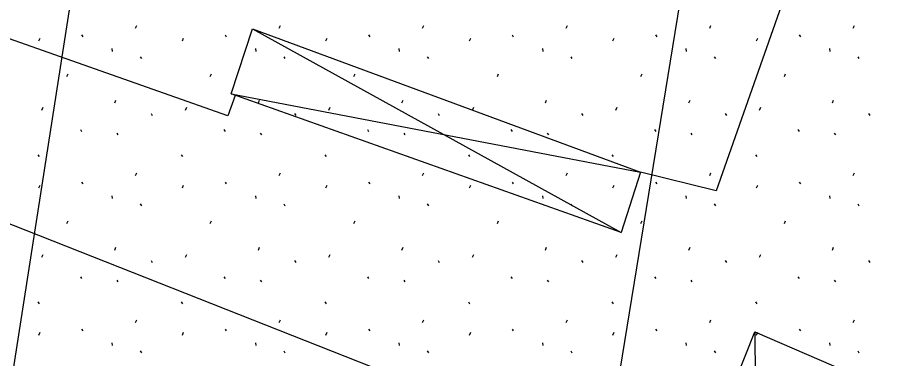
# Model space of a CAD drawing. Extents: x 419101 to 420177, y 4451541 to 4452254.
# Drawn here: x 420037.98 to 420048.14, y 4452033.71 to 4452037.65 of the extents above; entities that cross this region are included whole.
import ezdxf

# ---------------------------------------------------------------- set-up
doc = ezdxf.new("R2010")
doc.units = 0
for name, color, linetype in [('2_KADASTRO', 7, 'Continuous'), ('3_HALİHAZIR', 7, 'Continuous'), ('Level 61', 7, 'Continuous')]:
    doc.layers.add(name, color=color, linetype=linetype)

msp = doc.modelspace()

# ---------------------------------------------------------------- linework, layer by layer
at = {"layer": '2_KADASTRO'}
for points in [[(419988.649, 4452041.595), (419991.285, 4452051.401), (420033.675, 4452045.389), (420039.569, 4452044.108), (420037.446, 4452030.469)], [(420044.139, 4452028.602), (420046.42, 4452042.62), (420067.824, 4452037.969), (420095.36, 4452031.511), (420094.193, 4452026.24), (420109.972, 4452021.564), (420107.982, 4452014.605)]]:
    msp.add_lwpolyline(points, close=True, dxfattribs=at)
at = {"layer": '3_HALİHAZIR'}
for p, q in [((420040.701, 4452037.522), (420044.961, 4452035.167)), ((420040.452, 4452036.769), (420045.184, 4452035.865)), ((420046.506, 4452034.015), (420046.528, 4452027.68))]:
    msp.add_line(p, q, dxfattribs=at)
for points in [[(420038.087, 4452042.334), (420039.922, 4452043.041), (420041.228, 4452043.365), (420042.394, 4452043.507), (420043.797, 4452043.468), (420045.491, 4452043.279), (420046.651, 4452042.94), (420046.913, 4452042.777), (420047.144, 4452042.569), (420047.377, 4452042.275), (420047.494, 4452042.044), (420047.665, 4452041.635), (420047.756, 4452041.329), (420047.795, 4452040.926), (420047.806, 4452040.628), (420046.057, 4452035.647), (420045.184, 4452035.865)], [(420040.5, 4452036.752), (420040.414, 4452036.515), (420034.139, 4452038.733), (420034.214, 4452038.981)], [(420033.16, 4452037.137), (420045.766, 4452032.153)]]:
    msp.add_lwpolyline(points, dxfattribs=at)
for points in [[(420040.452, 4452036.769), (420040.701, 4452037.522), (420045.184, 4452035.865), (420044.961, 4452035.167)], [(420044.346, 4452028.579), (420046.506, 4452034.015), (420048.724, 4452033.057), (420046.528, 4452027.68)]]:
    msp.add_lwpolyline(points, close=True, dxfattribs=at)
at = {"layer": 'Level 61'}
for p, q in [((420039.349, 4452037.529), (420039.363, 4452037.56)), ((420041.008, 4452037.529), (420041.022, 4452037.56)), ((420042.666, 4452037.529), (420042.681, 4452037.56)), ((420044.325, 4452037.529), (420044.339, 4452037.56)), ((420045.984, 4452037.529), (420045.998, 4452037.56)), ((420047.642, 4452037.529), (420047.656, 4452037.56)), ((420038.723, 4452037.452), (420038.738, 4452037.43)), ((420040.382, 4452037.452), (420040.396, 4452037.43)), ((420042.041, 4452037.452), (420042.055, 4452037.43)), ((420043.699, 4452037.452), (420043.713, 4452037.43)), ((420045.358, 4452037.452), (420045.372, 4452037.43)), ((420047.016, 4452037.452), (420047.031, 4452037.43)), ((420038.23, 4452037.383), (420038.245, 4452037.415)), ((420039.889, 4452037.383), (420039.903, 4452037.415)), ((420041.548, 4452037.383), (420041.562, 4452037.415)), ((420043.206, 4452037.383), (420043.221, 4452037.415)), ((420044.865, 4452037.383), (420044.879, 4452037.415)), ((420046.523, 4452037.383), (420046.538, 4452037.415)), ((420039.075, 4452037.294), (420039.079, 4452037.262)), ((420040.734, 4452037.294), (420040.737, 4452037.262)), ((420042.392, 4452037.294), (420042.396, 4452037.262)), ((420044.051, 4452037.294), (420044.054, 4452037.262)), ((420045.709, 4452037.294), (420045.713, 4452037.262)), ((420047.368, 4452037.294), (420047.372, 4452037.262)), ((420039.401, 4452037.2), (420039.415, 4452037.178)), ((420041.06, 4452037.2), (420041.074, 4452037.178)), ((420042.718, 4452037.2), (420042.732, 4452037.178)), ((420044.377, 4452037.2), (420044.391, 4452037.178)), ((420046.035, 4452037.2), (420046.049, 4452037.178)), ((420047.694, 4452037.2), (420047.708, 4452037.178)), ((420038.554, 4452036.971), (420038.568, 4452037.003)), ((420040.212, 4452036.971), (420040.227, 4452037.003)), ((420041.871, 4452036.971), (420041.885, 4452037.003)), ((420043.529, 4452036.971), (420043.544, 4452037.003)), ((420045.188, 4452036.971), (420045.202, 4452037.003)), ((420046.847, 4452036.971), (420046.861, 4452037.003)), ((420038.266, 4452036.583), (420038.28, 4452036.615)), ((420039.108, 4452036.665), (420039.122, 4452036.697)), ((420039.925, 4452036.583), (420039.939, 4452036.615)), ((420040.767, 4452036.665), (420040.781, 4452036.697)), ((420041.583, 4452036.583), (420041.597, 4452036.615)), ((420042.425, 4452036.665), (420042.439, 4452036.697)), ((420043.242, 4452036.583), (420043.256, 4452036.615)), ((420044.084, 4452036.665), (420044.098, 4452036.697)), ((420044.9, 4452036.583), (420044.915, 4452036.615)), ((420045.742, 4452036.665), (420045.756, 4452036.697)), ((420046.559, 4452036.583), (420046.573, 4452036.615)), ((420047.401, 4452036.665), (420047.415, 4452036.697)), ((420039.527, 4452036.542), (420039.541, 4452036.52)), ((420041.186, 4452036.542), (420041.2, 4452036.52)), ((420042.844, 4452036.542), (420042.858, 4452036.52)), ((420044.503, 4452036.542), (420044.517, 4452036.52)), ((420046.161, 4452036.542), (420046.176, 4452036.52)), ((420047.82, 4452036.542), (420047.834, 4452036.52)), ((420038.71, 4452036.356), (420038.724, 4452036.334)), ((420039.13, 4452036.317), (420039.144, 4452036.296)), ((420040.369, 4452036.356), (420040.383, 4452036.334)), ((420040.788, 4452036.317), (420040.803, 4452036.296)), ((420042.027, 4452036.356), (420042.041, 4452036.334)), ((420042.447, 4452036.317), (420042.461, 4452036.296)), ((420043.686, 4452036.356), (420043.7, 4452036.334)), ((420044.106, 4452036.317), (420044.12, 4452036.296)), ((420045.344, 4452036.356), (420045.359, 4452036.334)), ((420045.764, 4452036.317), (420045.778, 4452036.296)), ((420047.003, 4452036.356), (420047.017, 4452036.334)), ((420047.423, 4452036.317), (420047.437, 4452036.296)), ((420038.219, 4452036.065), (420038.233, 4452036.044)), ((420039.877, 4452036.065), (420039.892, 4452036.044)), ((420041.536, 4452036.065), (420041.55, 4452036.044)), ((420043.195, 4452036.065), (420043.209, 4452036.044)), ((420044.853, 4452036.065), (420044.867, 4452036.044)), ((420046.512, 4452036.065), (420046.526, 4452036.044)), ((420039.349, 4452035.827), (420039.363, 4452035.858)), ((420041.008, 4452035.827), (420041.022, 4452035.858)), ((420042.666, 4452035.827), (420042.681, 4452035.858)), ((420044.325, 4452035.827), (420044.339, 4452035.858)), ((420045.984, 4452035.827), (420045.998, 4452035.858)), ((420047.642, 4452035.827), (420047.656, 4452035.858)), ((420038.23, 4452035.681), (420038.245, 4452035.713)), ((420038.723, 4452035.75), (420038.738, 4452035.728)), ((420039.889, 4452035.681), (420039.903, 4452035.713)), ((420040.382, 4452035.75), (420040.396, 4452035.728)), ((420041.548, 4452035.681), (420041.562, 4452035.713)), ((420042.041, 4452035.75), (420042.055, 4452035.728)), ((420043.206, 4452035.681), (420043.221, 4452035.713)), ((420043.699, 4452035.75), (420043.713, 4452035.728)), ((420044.865, 4452035.681), (420044.879, 4452035.713)), ((420045.358, 4452035.75), (420045.372, 4452035.728)), ((420046.523, 4452035.681), (420046.538, 4452035.713)), ((420047.016, 4452035.75), (420047.031, 4452035.728)), ((420039.075, 4452035.592), (420039.079, 4452035.56)), ((420039.401, 4452035.498), (420039.415, 4452035.476)), ((420040.734, 4452035.592), (420040.737, 4452035.56)), ((420041.06, 4452035.498), (420041.074, 4452035.476)), ((420042.392, 4452035.592), (420042.396, 4452035.56)), ((420042.718, 4452035.498), (420042.732, 4452035.476)), ((420044.051, 4452035.592), (420044.054, 4452035.56)), ((420044.377, 4452035.498), (420044.391, 4452035.476)), ((420045.709, 4452035.592), (420045.713, 4452035.56)), ((420046.035, 4452035.498), (420046.049, 4452035.476)), ((420047.368, 4452035.592), (420047.372, 4452035.56)), ((420047.694, 4452035.498), (420047.708, 4452035.476)), ((420038.554, 4452035.269), (420038.568, 4452035.301)), ((420040.212, 4452035.269), (420040.227, 4452035.301)), ((420041.871, 4452035.269), (420041.885, 4452035.301)), ((420043.529, 4452035.269), (420043.544, 4452035.301)), ((420045.188, 4452035.269), (420045.202, 4452035.301)), ((420046.847, 4452035.269), (420046.861, 4452035.301)), ((420039.108, 4452034.963), (420039.122, 4452034.995)), ((420040.767, 4452034.963), (420040.781, 4452034.995)), ((420042.425, 4452034.963), (420042.439, 4452034.995)), ((420044.084, 4452034.963), (420044.098, 4452034.995)), ((420045.742, 4452034.963), (420045.756, 4452034.995)), ((420047.401, 4452034.963), (420047.415, 4452034.995)), ((420038.266, 4452034.881), (420038.28, 4452034.913)), ((420039.925, 4452034.881), (420039.939, 4452034.913)), ((420041.583, 4452034.881), (420041.597, 4452034.913)), ((420043.242, 4452034.881), (420043.256, 4452034.913)), ((420044.9, 4452034.881), (420044.915, 4452034.913)), ((420046.559, 4452034.881), (420046.573, 4452034.913)), ((420039.527, 4452034.84), (420039.541, 4452034.818)), ((420041.186, 4452034.84), (420041.2, 4452034.818)), ((420042.844, 4452034.84), (420042.858, 4452034.818)), ((420044.503, 4452034.84), (420044.517, 4452034.818)), ((420046.161, 4452034.84), (420046.176, 4452034.818)), ((420047.82, 4452034.84), (420047.834, 4452034.818)), ((420038.71, 4452034.654), (420038.724, 4452034.632)), ((420039.13, 4452034.615), (420039.144, 4452034.594)), ((420040.369, 4452034.654), (420040.383, 4452034.632)), ((420040.788, 4452034.615), (420040.803, 4452034.594)), ((420042.027, 4452034.654), (420042.041, 4452034.632)), ((420042.447, 4452034.615), (420042.461, 4452034.594)), ((420043.686, 4452034.654), (420043.7, 4452034.632)), ((420044.106, 4452034.615), (420044.12, 4452034.594)), ((420045.344, 4452034.654), (420045.359, 4452034.632)), ((420045.764, 4452034.615), (420045.778, 4452034.594)), ((420047.003, 4452034.654), (420047.017, 4452034.632)), ((420047.423, 4452034.615), (420047.437, 4452034.594)), ((420038.219, 4452034.363), (420038.233, 4452034.342)), ((420039.877, 4452034.363), (420039.892, 4452034.342)), ((420041.536, 4452034.363), (420041.55, 4452034.342)), ((420043.195, 4452034.363), (420043.209, 4452034.342)), ((420044.853, 4452034.363), (420044.867, 4452034.342)), ((420046.512, 4452034.363), (420046.526, 4452034.342)), ((420039.349, 4452034.125), (420039.363, 4452034.156)), ((420041.008, 4452034.125), (420041.022, 4452034.156)), ((420042.666, 4452034.125), (420042.681, 4452034.156)), ((420044.325, 4452034.125), (420044.339, 4452034.156)), ((420045.984, 4452034.125), (420045.998, 4452034.156)), ((420047.642, 4452034.125), (420047.656, 4452034.156)), ((420038.23, 4452033.979), (420038.245, 4452034.011)), ((420038.723, 4452034.048), (420038.738, 4452034.026)), ((420039.889, 4452033.979), (420039.903, 4452034.011)), ((420040.382, 4452034.048), (420040.396, 4452034.026)), ((420041.548, 4452033.979), (420041.562, 4452034.011)), ((420042.041, 4452034.048), (420042.055, 4452034.026)), ((420043.206, 4452033.979), (420043.221, 4452034.011)), ((420043.699, 4452034.048), (420043.713, 4452034.026)), ((420044.865, 4452033.979), (420044.879, 4452034.011)), ((420045.358, 4452034.048), (420045.372, 4452034.026)), ((420046.523, 4452033.979), (420046.538, 4452034.011)), ((420047.016, 4452034.048), (420047.031, 4452034.026)), ((420039.075, 4452033.89), (420039.079, 4452033.858)), ((420040.734, 4452033.89), (420040.737, 4452033.858)), ((420042.392, 4452033.89), (420042.396, 4452033.858)), ((420044.051, 4452033.89), (420044.054, 4452033.858)), ((420045.709, 4452033.89), (420045.713, 4452033.858)), ((420047.368, 4452033.89), (420047.372, 4452033.858)), ((420039.401, 4452033.796), (420039.415, 4452033.774)), ((420041.06, 4452033.796), (420041.074, 4452033.774)), ((420042.718, 4452033.796), (420042.732, 4452033.774)), ((420044.377, 4452033.796), (420044.391, 4452033.774)), ((420046.035, 4452033.796), (420046.049, 4452033.774)), ((420047.694, 4452033.796), (420047.708, 4452033.774))]:
    msp.add_line(p, q, dxfattribs=at)
for radius, start in [(10.5, 82.8099), (10, 82.8067)]:
    msp.add_arc((420042.884, 4452032.976), radius, start, 240.0331, dxfattribs=at)

doc.saveas('drawing.dxf')
